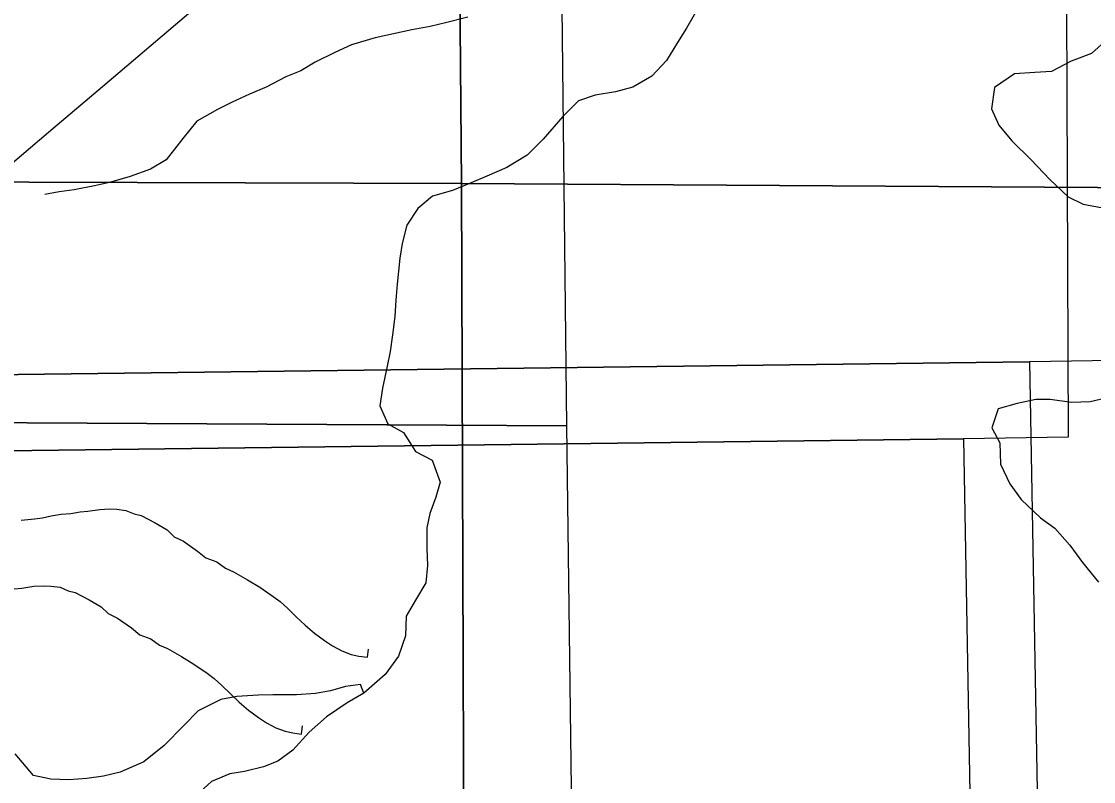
# Model space of a CAD drawing. Extents: x -21.1 to 50.3, y -4.9 to 22.1.
# Drawn here: x 7.17 to 7.873, y 18.75 to 19.249 of the extents above; entities that cross this region are included whole.
import ezdxf

# ---------------------------------------------------------------- set-up
doc = ezdxf.new("R2010")
doc.units = 0
for name, color, linetype in [('GM_X_Major_Lake', 7, 'Continuous'), ('GM_X_Minor_River', 7, 'Continuous'), ('GM_X_Section', 7, 'Continuous'), ('GM_X_State_Route', 7, 'Continuous')]:
    doc.layers.add(name, color=color, linetype=linetype)

msp = doc.modelspace()

# ---------------------------------------------------------------- linework, layer by layer
at = {"layer": 'GM_X_Major_Lake'}
for points in [[(7.883, 19.2375), (7.872, 19.22764), (7.85873, 19.2227), (7.84584, 19.21588), (7.83484, 19.21512), (7.82158, 19.21436), (7.8083, 19.20525), (7.8064, 19.19122), (7.81133, 19.1806), (7.81966, 19.17036), (7.83254, 19.15785), (7.84466, 19.14495), (7.85678, 19.13358), (7.86664, 19.12865), (7.87952, 19.12637)], [(7.88439, 19.00197), (7.87111, 18.99894), (7.85899, 18.99855), (7.84496, 19.00045), (7.83549, 19.00045), (7.82335, 18.99779), (7.81084, 18.99438), (7.80667, 18.98186), (7.81197, 18.972), (7.81234, 18.95797), (7.8184, 18.94507), (7.82597, 18.93483), (7.83847, 18.9227), (7.84795, 18.91587), (7.8578, 18.90487), (7.86613, 18.8935), (7.87674, 18.8806)]]:
    msp.add_lwpolyline(points, dxfattribs=at)
at = {"layer": 'GM_X_Minor_River'}
for points in [[(7.61464, 19.25871), (7.60629, 19.24429), (7.60022, 19.23481), (7.59301, 19.22305), (7.58353, 19.21281), (7.57101, 19.20561), (7.55964, 19.20257), (7.54637, 19.20029), (7.53538, 19.1965), (7.52514, 19.18626), (7.51224, 19.17147), (7.50162, 19.16084), (7.48835, 19.15288), (7.47508, 19.14719), (7.46484, 19.14263), (7.45271, 19.1377), (7.43944, 19.13391), (7.42996, 19.12594), (7.42275, 19.11494), (7.41971, 19.1028), (7.41819, 19.09333), (7.41629, 19.07626), (7.41552, 19.06564), (7.41476, 19.05502), (7.41324, 19.04288), (7.41172, 19.03188), (7.40982, 19.0224), (7.40678, 19.00799), (7.40487, 18.99623), (7.41017, 18.98447), (7.42041, 18.97878), (7.42836, 18.96627), (7.43935, 18.96058), (7.44465, 18.94617), (7.44161, 18.93631), (7.43781, 18.92569), (7.43591, 18.91621), (7.43591, 18.90255), (7.43628, 18.89155), (7.43514, 18.88018), (7.42831, 18.86879), (7.42224, 18.85818), (7.42185, 18.84528), (7.41729, 18.83201), (7.40857, 18.81987), (7.39454, 18.80773), (7.38354, 18.80128), (7.36989, 18.79218), (7.35851, 18.78194), (7.34789, 18.77018), (7.33803, 18.76297), (7.32856, 18.75918), (7.31604, 18.75614), (7.30657, 18.75462), (7.29443, 18.74969), (7.28192, 18.73831)], [(7.46263, 19.25149), (7.44898, 19.24807), (7.43799, 19.24541), (7.42586, 19.24314), (7.40197, 19.23782), (7.38643, 19.23327), (7.37543, 19.22834), (7.36254, 19.22189), (7.35306, 19.2162), (7.3432, 19.21241), (7.33031, 19.20558), (7.31932, 19.20103), (7.30794, 19.19571), (7.29846, 19.19078), (7.28481, 19.18319), (7.27571, 19.17182), (7.26471, 19.15778), (7.25447, 19.15171), (7.2412, 19.14678), (7.22755, 19.14299), (7.2177, 19.14071), (7.20443, 19.13805), (7.19457, 19.13691), (7.18509, 19.13502)], [(7.16948, 18.92119), (7.17823, 18.922), (7.18356, 18.92279), (7.18926, 18.92396), (7.19573, 18.92514), (7.2022, 18.92555), (7.20828, 18.92673), (7.21323, 18.92713), (7.22121, 18.92832), (7.2273, 18.92873), (7.23225, 18.92838), (7.23835, 18.92765), (7.24369, 18.9254), (7.24826, 18.92429), (7.25742, 18.9194), (7.26544, 18.91488), (7.27004, 18.91035), (7.27614, 18.90734), (7.28532, 18.90094), (7.29067, 18.89641), (7.29792, 18.89379), (7.30365, 18.88964), (7.30899, 18.88739), (7.31815, 18.88212), (7.32618, 18.87723), (7.33497, 18.8712), (7.33955, 18.86781), (7.34453, 18.86327), (7.35027, 18.85761), (7.35601, 18.85232), (7.36213, 18.84704), (7.36862, 18.84213), (7.37397, 18.83874), (7.38008, 18.83536), (7.38618, 18.83311), (7.39114, 18.832), (7.39685, 18.83127), (7.39758, 18.83659)], [(7.16499, 18.87621), (7.16994, 18.87662), (7.17792, 18.8778), (7.18401, 18.87821), (7.18896, 18.87786), (7.19506, 18.87714), (7.2004, 18.87488), (7.20497, 18.87377), (7.21413, 18.86888), (7.22216, 18.86437), (7.22675, 18.85983), (7.23285, 18.85683), (7.24203, 18.85042), (7.24738, 18.84589), (7.25463, 18.84327), (7.26036, 18.83913), (7.2657, 18.83687), (7.27487, 18.83161), (7.28289, 18.82671), (7.29168, 18.82068), (7.29626, 18.81729), (7.30124, 18.81276), (7.30698, 18.80709), (7.31272, 18.8018), (7.31884, 18.79652), (7.32534, 18.79162), (7.33068, 18.78823), (7.33679, 18.78484), (7.3429, 18.7826), (7.34785, 18.78149), (7.35356, 18.78075), (7.3543, 18.78608)], [(7.39454, 18.80773), (7.39226, 18.81342), (7.38241, 18.8119), (7.37255, 18.80925), (7.3627, 18.80735), (7.35019, 18.80659), (7.33465, 18.80658), (7.32517, 18.80621), (7.31114, 18.80544), (7.30053, 18.80355), (7.28574, 18.79596), (7.27626, 18.78648), (7.26336, 18.7732), (7.25009, 18.76258), (7.23455, 18.75575), (7.22355, 18.75309), (7.21256, 18.75158), (7.20081, 18.75082), (7.18906, 18.75119), (7.17769, 18.75347), (7.16557, 18.76788)]]:
    msp.add_lwpolyline(points, dxfattribs=at)
at = {"layer": 'GM_X_Section'}
for points in [[(6.46064, 20.14904), (7.44997, 20.14748), (7.45853, 19.14217), (6.46467, 19.14528)], [(7.44997, 20.14748), (8.46844, 20.13891), (8.46716, 19.13592), (7.45853, 19.14217)], [(6.88082, 20.03211), (7.89619, 20.04203), (7.90002, 19.02624), (7.83142, 19.02525), (6.88772, 19.01332)], [(6.49363, 20.00748), (7.51608, 20.00403), (7.5274, 18.98311), (6.50457, 18.98884)], [(6.83753, 19.9816), (7.8529, 19.99152), (7.85673, 18.97573), (7.78814, 18.97473), (6.84443, 18.96281)], [(6.46467, 19.14528), (7.45853, 19.14217), (7.46215, 18.13462), (6.46827, 18.13471)], [(7.45853, 19.14217), (8.46716, 19.13592), (8.4678, 18.13938), (7.46215, 18.13462)], [(6.88772, 19.01332), (7.83142, 19.02525), (7.84977, 17.99671), (6.83569, 18.01448), (6.83581, 19.01172)], [(7.5274, 18.98311), (7.54061, 17.96333), (6.51666, 17.95921), (6.50457, 18.98884)], [(6.84443, 18.96281), (7.78814, 18.97473), (7.80649, 17.9462), (6.7924, 17.96396), (6.79252, 18.9612)]]:
    msp.add_lwpolyline(points, close=True, dxfattribs=at)
at = {"layer": 'GM_X_State_Route'}
msp.add_lwpolyline([(7.1282, 19.1256), (7.1875, 19.17591), (7.22296, 19.20595), (7.29402, 19.26662)], dxfattribs=at)

doc.saveas('drawing.dxf')
